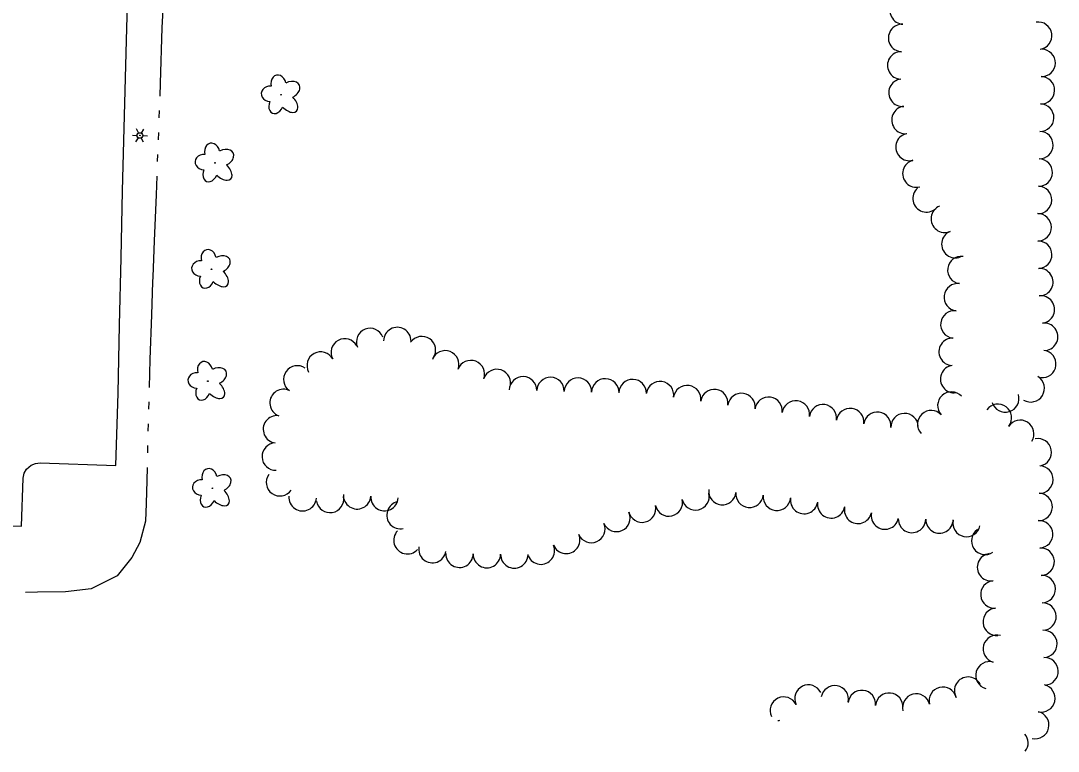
# Model space of a CAD drawing. Extents: x 588843 to 2552415, y 180129 to 269402.
# Drawn here: x 608278.3 to 608555.1, y 182554 to 182748.9 of the extents above; entities that cross this region are included whole.
import ezdxf

# ---------------------------------------------------------------- set-up
doc = ezdxf.new("R2010")
doc.units = 0
for name, color, linetype in [('E_DWY', 7, 'Continuous'), ('E_LAND_TreeLine_P', 7, 'Continuous'), ('E_LAND_Vegetation', 7, 'Continuous'), ('E_LTG', 7, 'Continuous'), ('E_WTR_P', 7, 'Continuous')]:
    doc.layers.add(name, color=color, linetype=linetype)

# ---------------------------------------------------------------- blocks, each defined once
blk = doc.blocks.new('DTRE_4')
at = {"layer": 'E_LAND_Vegetation'}
blk.add_circle((-0.6, 0), 0.601, dxfattribs=at)
for centre, major_axis, ratio in [((-6.1, 17.5), (4.5, -16.3), 0.782863), ((13.3, 9), (-17.3, -9.6), 0.691916), ((-19.3, 0.5), (16.2, -0.4), 0.832022), ((-8.2, -17.2), (5.9, 15.9), 0.716896), ((11.6, -12.2), (-16.4, 15), 0.560249)]:
    blk.add_ellipse(centre, major_axis=major_axis, ratio=ratio, start_param=1.570796, end_param=4.712389, dxfattribs=at)
blk = doc.blocks.new('LPOL_4')
at = {"layer": 'E_LTG'}
for p, q in [((-13.1, 0), (-4.9, 0)), ((-2.5, 4.3), (-6.6, 11.4)), ((2.5, 4.3), (6.6, 11.4)), ((4.9, 0), (13.1, 0)), ((-6.6, -11.4), (-2.5, -4.3)), ((6.6, -11.4), (2.5, -4.3))]:
    blk.add_line(p, q, dxfattribs=at)
for radius in [4.92, 4.92, 4.92, 0.41]:
    blk.add_circle((0, 0), radius, dxfattribs=at)

msp = doc.modelspace()

# ---------------------------------------------------------------- linework, layer by layer
at = {"layer": 'E_DWY'}
msp.add_lwpolyline([(608272.1, 182614.16), (608278.48, 182614.06), (608278.94, 182626.81), (608279.25, 182628.18), (608279.89, 182629.24), (608281.1, 182630.27), (608282.23, 182630.71), (608283.45, 182630.92), (608303.7, 182630.23), (608304.27, 182649.53), (608304.67, 182667.64), (608305.07, 182685.62), (608305.42, 182703.51), (608306.53, 182743.63), (608307.07, 182763.25)], dxfattribs=at)
at = {"layer": 'E_LAND_TreeLine_P'}
for centre, start, end in [((608513.9, 182751.61), 86.5269, 266.5269), ((608549.75, 182744.92), 278.4558, 98.4558), ((608513.45, 182744.31), 86.5269, 266.5269), ((608513.21, 182737), 88.2803, 268.2803), ((608550.69, 182737.67), 268.5015, 88.5015), ((608513.55, 182729.7), 96.172, 276.172), ((608550.5, 182730.36), 268.5015, 88.5015), ((608550.3, 182723.04), 268.5015, 88.5015), ((608514.34, 182722.43), 96.172, 276.172), ((608515.42, 182715.2), 104.4893, 284.4893), ((608550.11, 182715.73), 268.5015, 88.5015), ((608517.25, 182708.12), 104.4893, 284.4893), ((608549.92, 182708.41), 268.5015, 88.5015), ((608519.98, 182701.51), 131.8831, 311.8831), ((608549.73, 182701.1), 268.5015, 88.5015), ((608524.86, 182696.06), 112.4735, 292.4735), ((608549.65, 182693.78), 270.964, 90.964), ((608527.65, 182689.3), 112.4735, 292.4735), ((608549.77, 182686.46), 270.964, 90.964), ((608529.26, 182682.38), 82.671, 262.671), ((608550.08, 182679.15), 272.5694, 92.5694), ((608528.32, 182675.12), 82.671, 262.671), ((608550.49, 182671.85), 276.811, 96.811), ((608527.39, 182667.86), 82.671, 262.671), ((608551.35, 182664.58), 276.811, 96.811), ((608371.53, 182663.17), 21.4789, 201.4789), ((608378.78, 182663.45), 359.268, 179.268), ((608364.76, 182660.39), 28.4916, 208.4916), ((608385.35, 182661.01), 325.375, 145.375), ((608526.94, 182660.56), 87.2925, 267.2925), ((608358.33, 182656.9), 28.4916, 208.4916), ((608391.55, 182657.21), 339.2226, 159.2226), ((608550.87, 182657.31), 263.3105, 83.3105), ((608398.4, 182654.61), 339.2226, 159.2226), ((608352.09, 182653.2), 55.0486, 235.0486), ((608405.32, 182652.24), 341.2312, 161.2312), ((608527.34, 182653.29), 98.4049, 278.4049), ((608412.32, 182650.29), 358.5493, 178.5493), ((608419.64, 182650.1), 358.5493, 178.5493), ((608426.95, 182649.92), 358.5493, 178.5493), ((608434.27, 182649.73), 358.5493, 178.5493), ((608441.58, 182649.55), 358.5493, 178.5493), ((608448.87, 182648.98), 351.7713, 171.7713), ((608456.11, 182647.93), 351.7713, 171.7713), ((608547.77, 182650.81), 238.7415, 58.7415), ((608348.42, 182646.93), 69.8453, 249.8453), ((608463.35, 182646.88), 351.7713, 171.7713), ((608470.6, 182645.84), 352.1162, 172.1162), ((608526.6, 182646.21), 42.5362, 222.5362), ((608541, 182648.1), 196.7152, 16.7152), ((608477.84, 182644.83), 352.1162, 172.1162), ((608485.09, 182643.83), 352.1162, 172.1162), ((608492.34, 182642.83), 352.1162, 172.1162), ((608539.02, 182642.93), 323.5024, 143.5024), ((608346.66, 182639.87), 82.9657, 262.9657), ((608499.59, 182641.82), 352.1162, 172.1162), ((608506.84, 182640.82), 352.1162, 172.1162), ((608514.12, 182640.47), 1.9132, 181.9132), ((608521.21, 182641.26), 42.5362, 222.5362), ((608544.97, 182638.67), 327.3165, 147.3165), ((608346.35, 182632.59), 92.032, 272.032), ((608549.68, 182633.74), 281.0046, 101.0046), ((608550.11, 182626.47), 268.2803, 88.2803), ((608347.47, 182625.74), 144.9139, 324.9139), ((608353.53, 182621.74), 175.7355, 355.7355), ((608360.83, 182621.3), 189.5902, 9.5902), ((608368.05, 182622.26), 176.3053, 356.3053), ((608375.36, 182621.79), 176.3053, 356.3053), ((608451.22, 182620.34), 192.8847, 12.8847), ((608458.35, 182621.98), 192.8847, 12.8847), ((608465.5, 182623.4), 174.0954, 354.0954), ((608472.78, 182622.65), 174.0954, 354.0954), ((608480.06, 182621.89), 174.0954, 354.0954), ((608487.32, 182621), 170.8489, 350.8489), ((608549.89, 182619.16), 268.2803, 88.2803), ((608379.63, 182616.96), 101.9073, 281.9073), ((608444.09, 182618.71), 192.8847, 12.8847), ((608494.54, 182619.84), 170.8489, 350.8489), ((608501.71, 182618.38), 167.927, 347.927), ((608437.24, 182616.22), 203.8402, 23.8402), ((608508.87, 182616.85), 167.927, 347.927), ((608516.1, 182615.94), 178.9705, 358.9705), ((608523.42, 182615.81), 178.9705, 358.9705), ((608530.64, 182614.85), 168.1048, 348.1048), ((608381.48, 182610.27), 136.6467, 316.6467), ((608430.54, 182613.26), 203.8402, 23.8402), ((608535.62, 182610.09), 124.3076, 304.3076), ((608550.01, 182611.85), 273.2809, 93.2809), ((608423.83, 182610.35), 202.9038, 22.9038), ((608388.15, 182607.9), 169.8252, 349.8252), ((608417.09, 182607.5), 202.9038, 22.9038), ((608550.43, 182604.54), 273.2809, 93.2809), ((608395.36, 182606.67), 179.2351, 359.2351), ((608402.67, 182606.57), 179.2351, 359.2351), ((608409.99, 182606.48), 179.2351, 359.2351), ((608537.17, 182603.06), 97.4913, 277.4913), ((608538.08, 182595.8), 94.9901, 274.9901), ((608550.7, 182597.23), 271.7336, 91.7336), ((608550.92, 182589.91), 271.7336, 91.7336), ((608538.72, 182588.51), 94.9901, 274.9901), ((608551.16, 182582.6), 272.3659, 92.3659), ((608538.73, 182581.28), 74.4652, 254.4652), ((608536.77, 182574.22), 74.4652, 254.4652), ((608551.46, 182575.29), 272.3659, 92.3659), ((608488.46, 182568.02), 25.9988, 205.9988), ((608495.5, 182567.82), 349.5939, 169.5939), ((608531.07, 182570.12), 29.0817, 209.0817), ((608550.61, 182568.08), 257.1256, 77.1256), ((608481.88, 182564.81), 25.9988, 205.9988), ((608502.71, 182566.57), 354.3351, 174.3351), ((608509.99, 182565.85), 354.3351, 174.3351), ((608517.24, 182565.62), 14.3293, 194.3293), ((608524.33, 182567.43), 14.3293, 194.3293), ((608548.98, 182560.95), 257.1256, 77.1256), ((608481.54, 182558.58), 102.3165, 109.1926), ((608543.44, 182556.19), 322.32, 40.2138)]:
    msp.add_arc(centre, 3.66, start, end, dxfattribs=at)
at = {"layer": 'E_WTR_P'}
for points in [[(608316.51, 182756.98), (608315.95, 182747), (608315.51, 182732.21), (608315.39, 182728.81)], [(608315.25, 182724.92), (608315.17, 182722.98)], [(608315.03, 182719.09), (608314.96, 182717.15)], [(608314.82, 182713.26), (608314.75, 182711.32)], [(608314.61, 182707.43), (608314.43, 182702.44), (608313.88, 182690.21), (608313.54, 182680.61), (608313.49, 182679.26)], [(608313.49, 182679.25), (608313.17, 182670.43), (608312.73, 182658.48), (608312.54, 182651.07)], [(608312.45, 182647.18), (608312.4, 182645.24)], [(608312.31, 182641.35), (608312.26, 182639.4)], [(608312.17, 182635.52), (608312.13, 182633.57)], [(608312.03, 182629.68), (608311.95, 182626.25), (608311.73, 182620.08), (608311.56, 182615.38), (608310.07, 182609.65), (608307.97, 182605.7), (608305.81, 182602.96)], [(608305.81, 182602.96), (608304.06, 182600.75), (608297.07, 182597.28), (608290.28, 182596.54), (608282.82, 182596.42), (608279.54, 182596.33)]]:
    msp.add_lwpolyline(points, dxfattribs=at)

# ---------------------------------------------------------------- block references
at = {"layer": 'E_LAND_Vegetation', "xscale": 0.15240030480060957, "yscale": 0.15240030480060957}
for p, rotation in [((608347.86, 182729.16), -3.1447040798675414), ((608330.23, 182710.99), -2.1855189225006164), ((608329.3, 182682.59), -2.1855189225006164), ((608328.31, 182652.72), -2.1855189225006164), ((608329.52, 182624.14), -2.1855189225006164)]:
    msp.add_blockref('DTRE_4', p, dxfattribs=dict(at, rotation=rotation))
at = {"layer": 'E_LTG', "xscale": 0.15240030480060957, "yscale": 0.15240030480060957, "rotation": -2.1855189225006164}
msp.add_blockref('LPOL_4', (608310.1, 182718.29), dxfattribs=at)

doc.saveas('drawing.dxf')
